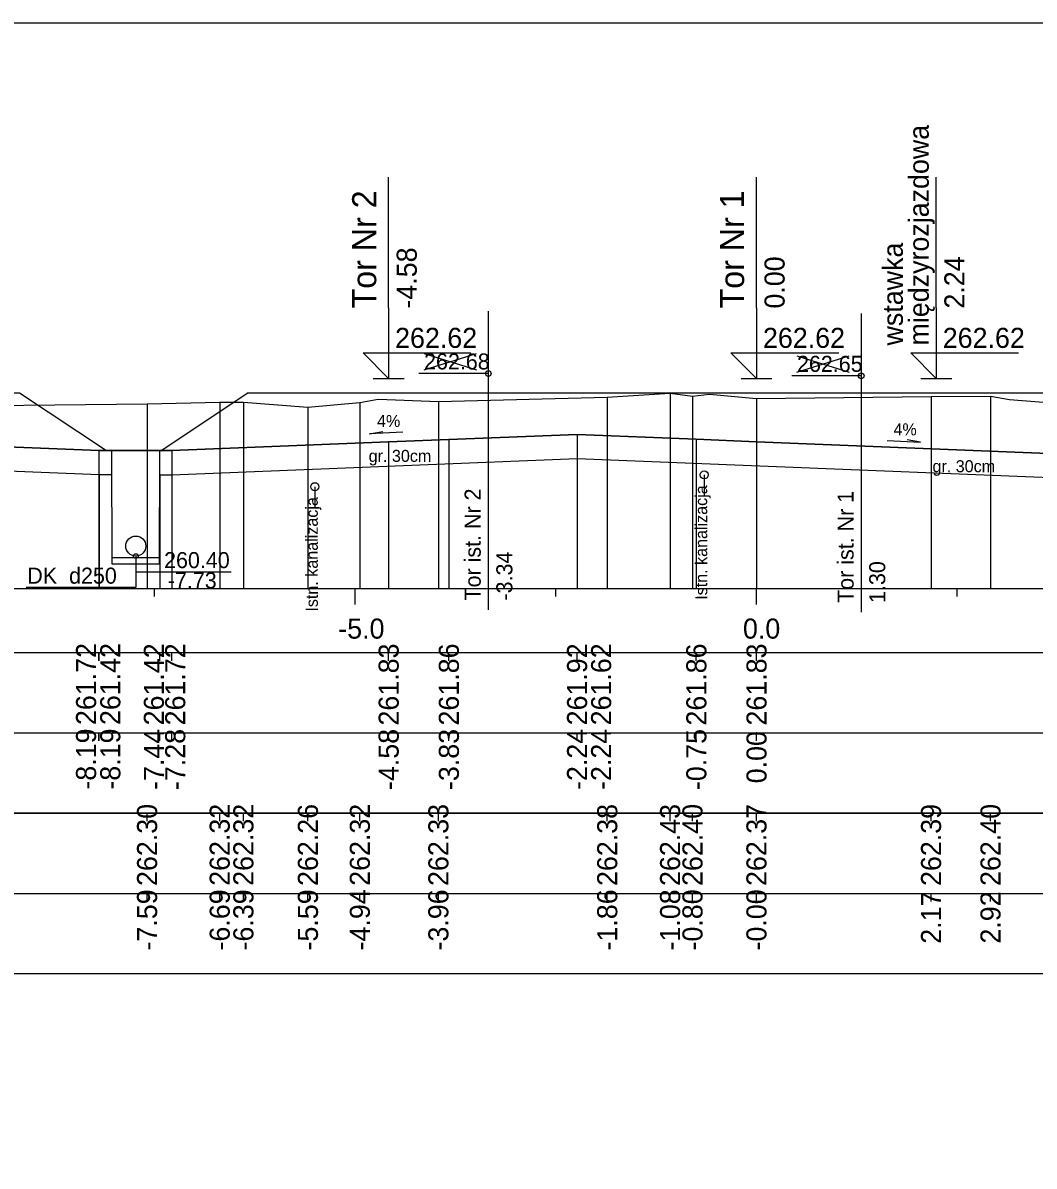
# Model space of a CAD drawing. Extents: x 6516023 to 6560129, y 5513077 to 5529206.
# Drawn here: x 6518433.82 to 6518446.42, y 5514465.41 to 5514479.66 of the extents above; entities that cross this region are included whole.
import ezdxf

# ---------------------------------------------------------------- set-up
doc = ezdxf.new("R2010")
doc.units = 0
for name, color, linetype in [('IR_default', 7, 'Continuous'), ('TOR_PRZEK_P-kable', 7, 'Continuous'), ('TOR_PRZEK_P-komponent', 7, 'Continuous'), ('TOR_PRZEK_P-odwodnienie', 7, 'Continuous'), ('TOR_PRZEK_P-opisy', 7, 'Continuous'), ('TOR_PRZEK_P-tabelka istniejace', 7, 'Continuous'), ('TOR_PRZEK_P-tabelka projektowane', 7, 'Continuous'), ('TOR_PRZEK_P-teren istniejacy', 7, 'Continuous'), ('TOR_PRZEK_P-tory istniejace', 7, 'Continuous'), ('TOR_PRZEK_P-tory projektowane', 7, 'Continuous'), ('TOR_PRZEK_P-uklad odniesienia', 7, 'Continuous'), ('TOR_PRZEK_P-warstwa ochronna I', 7, 'Continuous'), ('TOR_PRZEK_P-warstwa ochronna II', 7, 'Continuous'), ('TOR_RAMKI-ramka+tabelka 1', 7, 'Continuous')]:
    doc.layers.add(name, color=color, linetype=linetype)

msp = doc.modelspace()

# ---------------------------------------------------------------- linework, layer by layer
at = {"layer": 'IR_default'}
for points in [[(6518433.781, 5514475.045), (6518434.864, 5514474.324)], [(6518436.63, 5514475.045), (6518435.54, 5514474.318)], [(6518436.63, 5514475.045), (6518439.781, 5514475.045), (6518440.13, 5514475.045), (6518441.106, 5514475.045), (6518441.213, 5514475.045), (6518441.563, 5514475.045), (6518444.713, 5514475.045), (6518444.768, 5514475.045), (6518445.263, 5514475.045), (6518445.615, 5514475.045), (6518448.763, 5514475.045), (6518450.646, 5514475.045), (6518453.79, 5514475.045), (6518454.146, 5514475.045), (6518455.121, 5514474.395), (6518455.231, 5514474.321), (6518455.547, 5514474.309), (6518456.469, 5514474.924)]]:
    msp.add_lwpolyline(points, dxfattribs=at)
at = {"layer": 'TOR_PRZEK_P-kable'}
for p, q in [((6518442.311, 5514474.022), (6518442.311, 5514473.752)), ((6518437.46, 5514473.875), (6518437.46, 5514473.605))]:
    msp.add_line(p, q, dxfattribs=at)
for centre in [(6518442.311, 5514474.022), (6518437.46, 5514473.875)]:
    msp.add_circle(centre, 0.05, dxfattribs=at)
at = {"layer": 'TOR_PRZEK_P-komponent'}
for points in [[(6518447.013, 5514474.274), (6518442.963, 5514474.436), (6518442.213, 5514474.466), (6518440.727, 5514474.526), (6518439.13, 5514474.462), (6518438.38, 5514474.432), (6518435.68, 5514474.324), (6518434.771, 5514474.327), (6518432.071, 5514474.435), (6518431.321, 5514474.465), (6518428.893, 5514474.562), (6518426.472, 5514474.466), (6518425.722, 5514474.436), (6518422.887, 5514474.322), (6518423.972, 5514475.046), (6518427.472, 5514475.046), (6518430.321, 5514475.045), (6518433.781, 5514475.045)], [(6518436.63, 5514475.045), (6518440.13, 5514475.045), (6518441.213, 5514475.045), (6518444.713, 5514475.045), (6518445.263, 5514475.045), (6518448.763, 5514475.045)]]:
    msp.add_lwpolyline(points, dxfattribs=at)
at = {"layer": 'TOR_PRZEK_P-odwodnienie'}
for p, q in [((6518434.934, 5514472.91), (6518434.93, 5514474.327)), ((6518435.524, 5514472.91), (6518435.529, 5514474.324)), ((6518435.525, 5514472.99), (6518434.934, 5514472.99)), ((6518435.524, 5514472.91), (6518434.934, 5514472.91))]:
    msp.add_line(p, q, dxfattribs=at)
for points in [[(6518435.23, 5514473.01), (6518435.23, 5514472.618), (6518433.865, 5514472.618)], [(6518435.23, 5514473.01), (6518435.23, 5514472.814), (6518436.419, 5514472.814)]]:
    msp.add_lwpolyline(points, dxfattribs=at)
for centre, radius in [((6518435.23, 5514473.135), 0.125), ((6518435.23, 5514473.01), 0.03)]:
    msp.add_circle(centre, radius, dxfattribs=at)
at = {"layer": 'TOR_PRZEK_P-opisy'}
for points in [[(6518438.558, 5514474.553), (6518438.14, 5514474.533), (6518438.308, 5514474.562)], [(6518444.59, 5514474.449), (6518445.007, 5514474.43), (6518444.84, 5514474.459)]]:
    msp.add_lwpolyline(points, dxfattribs=at)
at = {"layer": 'TOR_PRZEK_P-tabelka istniejace'}
for p, q in [((6518435.37, 5514469.706), (6518435.37, 5514469.806)), ((6518436.275, 5514469.706), (6518436.275, 5514469.806)), ((6518436.57, 5514469.706), (6518436.57, 5514469.806)), ((6518437.374, 5514469.706), (6518437.374, 5514469.806)), ((6518438.021, 5514469.706), (6518438.021, 5514469.806)), ((6518438.999, 5514469.706), (6518438.999, 5514469.806)), ((6518441.103, 5514469.706), (6518441.103, 5514469.806)), ((6518441.886, 5514469.706), (6518441.886, 5514469.806)), ((6518442.165, 5514469.706), (6518442.165, 5514469.806)), ((6518442.962, 5514469.706), (6518442.962, 5514469.806)), ((6518445.137, 5514469.706), (6518445.137, 5514469.806)), ((6518445.878, 5514469.706), (6518445.878, 5514469.806)), ((6518384.163, 5514468.806), (6518492.963, 5514468.806)), ((6518435.37, 5514468.706), (6518435.37, 5514468.806)), ((6518436.275, 5514468.706), (6518436.275, 5514468.806)), ((6518436.57, 5514468.706), (6518436.57, 5514468.806)), ((6518437.374, 5514468.706), (6518437.374, 5514468.806)), ((6518438.021, 5514468.706), (6518438.021, 5514468.806)), ((6518438.999, 5514468.706), (6518438.999, 5514468.806)), ((6518441.103, 5514468.706), (6518441.103, 5514468.806)), ((6518441.886, 5514468.706), (6518441.886, 5514468.806)), ((6518442.165, 5514468.706), (6518442.165, 5514468.806)), ((6518442.962, 5514468.706), (6518442.962, 5514468.806)), ((6518445.137, 5514468.706), (6518445.137, 5514468.806)), ((6518445.878, 5514468.706), (6518445.878, 5514468.806))]:
    msp.add_line(p, q, dxfattribs=at)
for points in [[(6518441.103, 5514474.991), (6518441.103, 5514472.806), (6518441.103, 5514472.676), (6518441.103, 5514472.606)], [(6518441.886, 5514475.039), (6518441.886, 5514472.806), (6518441.886, 5514472.676), (6518441.886, 5514472.606)], [(6518442.165, 5514475.005), (6518442.165, 5514472.806), (6518442.165, 5514472.676), (6518442.165, 5514472.606)], [(6518442.962, 5514474.976), (6518442.962, 5514472.806), (6518442.962, 5514472.676), (6518442.962, 5514472.606)], [(6518445.137, 5514474.998), (6518445.137, 5514472.806), (6518445.137, 5514472.676), (6518445.137, 5514472.606)], [(6518445.878, 5514475.002), (6518445.878, 5514472.806), (6518445.878, 5514472.676), (6518445.878, 5514472.606)], [(6518435.37, 5514474.907), (6518435.37, 5514472.806), (6518435.37, 5514472.676), (6518435.37, 5514472.606)], [(6518436.275, 5514474.927), (6518436.275, 5514472.806), (6518436.275, 5514472.676), (6518436.275, 5514472.606)], [(6518436.57, 5514474.93), (6518436.57, 5514472.806), (6518436.57, 5514472.676), (6518436.57, 5514472.606)], [(6518437.374, 5514474.867), (6518437.374, 5514472.806), (6518437.374, 5514472.676), (6518437.374, 5514472.606)], [(6518438.021, 5514474.923), (6518438.021, 5514472.806), (6518438.021, 5514472.676), (6518438.021, 5514472.606)], [(6518438.999, 5514474.936), (6518438.999, 5514472.806), (6518438.999, 5514472.676), (6518438.999, 5514472.606)]]:
    msp.add_lwpolyline(points, dxfattribs=at)
msp.add_lwpolyline([(6518384.163, 5514469.806), (6518384.163, 5514467.806), (6518492.963, 5514467.806), (6518492.963, 5514469.806)], close=True, dxfattribs=at)
at = {"layer": 'TOR_PRZEK_P-tabelka projektowane'}
for p, q in [((6518434.771, 5514471.706), (6518434.771, 5514471.806)), ((6518434.773, 5514471.706), (6518434.773, 5514471.806)), ((6518435.528, 5514471.706), (6518435.528, 5514471.806)), ((6518435.68, 5514471.706), (6518435.68, 5514471.806)), ((6518438.38, 5514471.706), (6518438.38, 5514471.806)), ((6518439.13, 5514471.706), (6518439.13, 5514471.806)), ((6518440.727, 5514471.706), (6518440.727, 5514471.806)), ((6518440.727, 5514471.706), (6518440.727, 5514471.806)), ((6518442.213, 5514471.706), (6518442.213, 5514471.806)), ((6518442.963, 5514471.706), (6518442.963, 5514471.806)), ((6518384.163, 5514470.806), (6518492.963, 5514470.806)), ((6518434.771, 5514470.706), (6518434.771, 5514470.806)), ((6518434.773, 5514470.706), (6518434.773, 5514470.806)), ((6518435.528, 5514470.706), (6518435.528, 5514470.806)), ((6518435.68, 5514470.706), (6518435.68, 5514470.806)), ((6518438.38, 5514470.706), (6518438.38, 5514470.806)), ((6518439.13, 5514470.706), (6518439.13, 5514470.806)), ((6518440.727, 5514470.706), (6518440.727, 5514470.806)), ((6518440.727, 5514470.706), (6518440.727, 5514470.806)), ((6518442.213, 5514470.706), (6518442.213, 5514470.806)), ((6518442.963, 5514470.706), (6518442.963, 5514470.806))]:
    msp.add_line(p, q, dxfattribs=at)
for points in [[(6518438.38, 5514474.432), (6518438.38, 5514472.806), (6518438.38, 5514472.676), (6518438.38, 5514472.606)], [(6518439.13, 5514474.462), (6518439.13, 5514472.806), (6518439.13, 5514472.676), (6518439.13, 5514472.606)], [(6518440.727, 5514474.526), (6518440.727, 5514472.806), (6518440.727, 5514472.676), (6518440.727, 5514472.606)], [(6518442.213, 5514474.466), (6518442.213, 5514472.806), (6518442.213, 5514472.676), (6518442.213, 5514472.606)], [(6518442.963, 5514474.436), (6518442.963, 5514472.806), (6518442.963, 5514472.676), (6518442.963, 5514472.606)], [(6518434.771, 5514474.327), (6518434.771, 5514472.806), (6518434.771, 5514472.676), (6518434.771, 5514472.606)], [(6518435.68, 5514474.324), (6518435.68, 5514472.806), (6518435.68, 5514472.676), (6518435.68, 5514472.606)], [(6518440.727, 5514474.226), (6518440.727, 5514472.806), (6518440.727, 5514472.676), (6518440.727, 5514472.606)], [(6518434.773, 5514474.027), (6518434.773, 5514472.806), (6518434.773, 5514472.676), (6518434.773, 5514472.606)], [(6518435.528, 5514474.024), (6518435.528, 5514472.806), (6518435.528, 5514472.676), (6518435.528, 5514472.606)]]:
    msp.add_lwpolyline(points, dxfattribs=at)
msp.add_lwpolyline([(6518384.163, 5514471.806), (6518384.163, 5514469.806), (6518492.963, 5514469.806), (6518492.963, 5514471.806)], close=True, dxfattribs=at)
at = {"layer": 'TOR_PRZEK_P-teren istniejacy'}
msp.add_lwpolyline([(6518432.681, 5514474.879), (6518435.37, 5514474.907), (6518436.275, 5514474.927), (6518436.57, 5514474.93), (6518437.374, 5514474.867), (6518438.021, 5514474.923), (6518438.249, 5514474.966), (6518438.999, 5514474.936), (6518441.103, 5514474.991), (6518441.886, 5514475.039), (6518442.165, 5514475.005), (6518442.376, 5514475.03), (6518442.962, 5514474.976), (6518445.137, 5514474.998), (6518445.878, 5514475.002), (6518446.115, 5514474.962), (6518447.011, 5514474.89)], dxfattribs=at)
at = {"layer": 'TOR_PRZEK_P-tory istniejace'}
for p, q in [((6518439.62, 5514476.061), (6518439.62, 5514472.341)), ((6518444.266, 5514476.032), (6518444.266, 5514472.311)), ((6518438.821, 5514475.333), (6518439.473, 5514475.536)), ((6518438.821, 5514475.536), (6518439.473, 5514475.333)), ((6518443.467, 5514475.303), (6518444.119, 5514475.506)), ((6518443.467, 5514475.506), (6518444.119, 5514475.303)), ((6518439.621, 5514475.286), (6518438.755, 5514475.286)), ((6518444.267, 5514475.256), (6518443.401, 5514475.256))]:
    msp.add_line(p, q, dxfattribs=at)
for centre in [(6518439.621, 5514475.286), (6518444.267, 5514475.256)]:
    msp.add_circle(centre, 0.035, dxfattribs=at)
at = {"layer": 'TOR_PRZEK_P-tory projektowane'}
for p, q in [((6518438.38, 5514476.103), (6518438.38, 5514477.735)), ((6518442.963, 5514476.103), (6518442.963, 5514477.735)), ((6518445.203, 5514476.103), (6518445.203, 5514477.735)), ((6518438.38, 5514476.103), (6518438.38, 5514475.225)), ((6518442.963, 5514476.103), (6518442.963, 5514475.225)), ((6518445.203, 5514476.103), (6518445.203, 5514475.225)), ((6518438.38, 5514475.225), (6518438.061, 5514475.544)), ((6518438.061, 5514475.544), (6518439.405, 5514475.544)), ((6518442.963, 5514475.225), (6518442.644, 5514475.544)), ((6518442.644, 5514475.544), (6518443.988, 5514475.544)), ((6518445.203, 5514475.225), (6518444.884, 5514475.544)), ((6518444.884, 5514475.544), (6518446.228, 5514475.544)), ((6518438.188, 5514475.225), (6518438.572, 5514475.225)), ((6518442.771, 5514475.225), (6518443.155, 5514475.225)), ((6518445.011, 5514475.225), (6518445.395, 5514475.225))]:
    msp.add_line(p, q, dxfattribs=at)
at = {"layer": 'TOR_PRZEK_P-uklad odniesienia'}
for p, q in [((6518387.963, 5514472.606), (6518492.963, 5514472.606)), ((6518435.463, 5514472.506), (6518435.463, 5514472.606)), ((6518437.963, 5514472.406), (6518437.963, 5514472.606)), ((6518440.463, 5514472.506), (6518440.463, 5514472.606)), ((6518442.963, 5514472.406), (6518442.963, 5514472.606)), ((6518445.463, 5514472.506), (6518445.463, 5514472.606))]:
    msp.add_line(p, q, dxfattribs=at)
at = {"layer": 'TOR_PRZEK_P-warstwa ochronna I'}
for points in [[(6518423.114, 5514474.031), (6518428.893, 5514474.263), (6518434.773, 5514474.027), (6518434.932, 5514474.027)], [(6518435.528, 5514474.024), (6518435.678, 5514474.024), (6518440.727, 5514474.226), (6518449.004, 5514473.895), (6518449.014, 5514473.897)]]:
    msp.add_lwpolyline(points, dxfattribs=at)
at = {"layer": 'TOR_PRZEK_P-warstwa ochronna II'}
msp.add_lwpolyline([(6518420.769, 5514475.473), (6518422.517, 5514474.307), (6518425.722, 5514474.436), (6518426.472, 5514474.466), (6518428.893, 5514474.562), (6518431.321, 5514474.465), (6518432.071, 5514474.435), (6518434.771, 5514474.327), (6518435.68, 5514474.324), (6518438.38, 5514474.432), (6518439.13, 5514474.462), (6518440.727, 5514474.526), (6518442.213, 5514474.466), (6518442.963, 5514474.436), (6518447.013, 5514474.274), (6518449.013, 5514474.194), (6518449.436, 5514474.376), (6518451.646, 5514474.465), (6518452.396, 5514474.435), (6518455.547, 5514474.309), (6518456.469, 5514474.924)], dxfattribs=at)
at = {"layer": 'TOR_RAMKI-ramka+tabelka 1'}
msp.add_lwpolyline([(6518269.513, 5514479.656), (6518517.013, 5514479.656), (6518517.013, 5514451.156), (6518269.513, 5514451.156)], close=True, dxfattribs=at)

# ---------------------------------------------------------------- texts
at = {"layer": 'TOR_PRZEK_P-kable'}
for p in [(6518442.349, 5514472.465), (6518437.498, 5514472.318)]:
    msp.add_text('Istn. kanalizacja', height=0.14999, rotation=90.0511, dxfattribs=at).set_placement(p)
at = {"layer": 'TOR_PRZEK_P-odwodnienie'}
for s, p in [('260.40', (6518435.582, 5514472.86)), ('DK_d250', (6518433.878, 5514472.666)), ('-7.73', (6518435.628, 5514472.607))]:
    msp.add_text(s, height=0.2, rotation=360, dxfattribs=at).set_placement(p)
at = {"layer": 'TOR_PRZEK_P-opisy'}
for rotation, p in [(0.1515, (6518438.235, 5514474.618)), (359.8485, (6518444.669, 5514474.515))]:
    msp.add_text('4%', height=0.15, rotation=rotation, dxfattribs=at).set_placement(p)
at = {"layer": 'TOR_PRZEK_P-tabelka istniejace'}
for s, p in [('262.30', (6518435.495, 5514468.898)), ('262.32', (6518436.4, 5514468.9)), ('262.32', (6518436.695, 5514468.9)), ('262.26', (6518437.499, 5514468.898)), ('262.32', (6518438.146, 5514468.9)), ('262.33', (6518439.124, 5514468.898)), ('262.38', (6518441.228, 5514468.898)), ('262.43', (6518442.011, 5514468.898)), ('262.40', (6518442.29, 5514468.898)), ('262.37', (6518443.087, 5514468.898)), ('262.39', (6518445.262, 5514468.898)), ('262.40', (6518446.003, 5514468.898)), ('-7.59', (6518435.495, 5514468.094)), ('-6.69', (6518436.4, 5514468.094)), ('-6.39', (6518436.695, 5514468.094)), ('-5.59', (6518437.499, 5514468.094)), ('-4.94', (6518438.146, 5514468.095)), ('-3.96', (6518439.124, 5514468.094)), ('-1.86', (6518441.228, 5514468.094)), ('-1.08', (6518442.011, 5514468.094)), ('-0.80', (6518442.29, 5514468.094)), ('-0.00', (6518443.087, 5514468.094)), ('2.17', (6518445.262, 5514468.178)), ('2.92', (6518446.003, 5514468.18))]:
    msp.add_text(s, height=0.25, rotation=90, dxfattribs=at).set_placement(p)
at = {"layer": 'TOR_PRZEK_P-tabelka projektowane'}
for s, p in [('261.72', (6518434.735, 5514470.904)), ('261.42', (6518435.037, 5514470.904)), ('261.42', (6518435.58, 5514470.9)), ('261.72', (6518435.846, 5514470.9)), ('261.83', (6518438.505, 5514470.898)), ('261.86', (6518439.255, 5514470.898)), ('261.92', (6518440.852, 5514470.9)), ('261.62', (6518441.152, 5514470.9)), ('261.86', (6518442.338, 5514470.898)), ('261.83', (6518443.088, 5514470.898)), ('-8.19', (6518434.735, 5514470.099)), ('-8.19', (6518435.037, 5514470.099)), ('-7.44', (6518435.58, 5514470.095)), ('-2.24', (6518440.852, 5514470.095)), ('-2.24', (6518441.152, 5514470.095)), ('-7.28', (6518435.846, 5514470.094)), ('-4.58', (6518438.505, 5514470.094)), ('-3.83', (6518439.255, 5514470.094)), ('-0.75', (6518442.338, 5514470.093)), ('0.00', (6518443.088, 5514470.178))]:
    msp.add_text(s, height=0.25, rotation=90, dxfattribs=at).set_placement(p)
at = {"layer": 'TOR_PRZEK_P-tory istniejace'}
for s, p in [('262.68', (6518438.821, 5514475.336)), ('262.65', (6518443.467, 5514475.306))]:
    msp.add_text(s, height=0.2, dxfattribs=at).set_placement(p)
for s, rotation, p in [('Tor ist. Nr 2', 90.0511, (6518439.527, 5514472.456)), ('Tor ist. Nr 1', 90.0511, (6518444.173, 5514472.426)), ('-3.34', 90, (6518439.921, 5514472.456)), ('1.30', 90, (6518444.567, 5514472.426))]:
    msp.add_text(s, height=0.2, rotation=rotation, dxfattribs=at).set_placement(p)
at = {"layer": 'TOR_PRZEK_P-tory projektowane'}
for s, height, p in [('międzyrozjazdowa', 0.25, (6518445.109, 5514475.635)), ('Tor Nr 2', 0.3, (6518438.225, 5514476.097)), ('Tor Nr 1', 0.3, (6518442.808, 5514476.097)), ('-4.58', 0.25, (6518438.73, 5514476.095)), ('wstawka', 0.25, (6518444.786, 5514475.635)), ('0.00', 0.25, (6518443.313, 5514476.095)), ('2.24', 0.25, (6518445.553, 5514476.095))]:
    msp.add_text(s, height=height, rotation=90, dxfattribs=at).set_placement(p)
for p in [(6518438.46, 5514475.605), (6518443.043, 5514475.605), (6518445.283, 5514475.605)]:
    msp.add_text('262.62', height=0.25, dxfattribs=at).set_placement(p)
at = {"layer": 'TOR_PRZEK_P-uklad odniesienia'}
for s, p in [('-5.0', (6518437.752, 5514471.981)), ('0.0', (6518442.794, 5514471.981))]:
    msp.add_text(s, height=0.25, dxfattribs=at).set_placement(p)
at = {"layer": 'TOR_PRZEK_P-warstwa ochronna I'}
for p in [(6518438.131, 5514474.184), (6518445.155, 5514474.055)]:
    msp.add_text('gr. 30cm', height=0.15, dxfattribs=at).set_placement(p)

doc.saveas('drawing.dxf')
